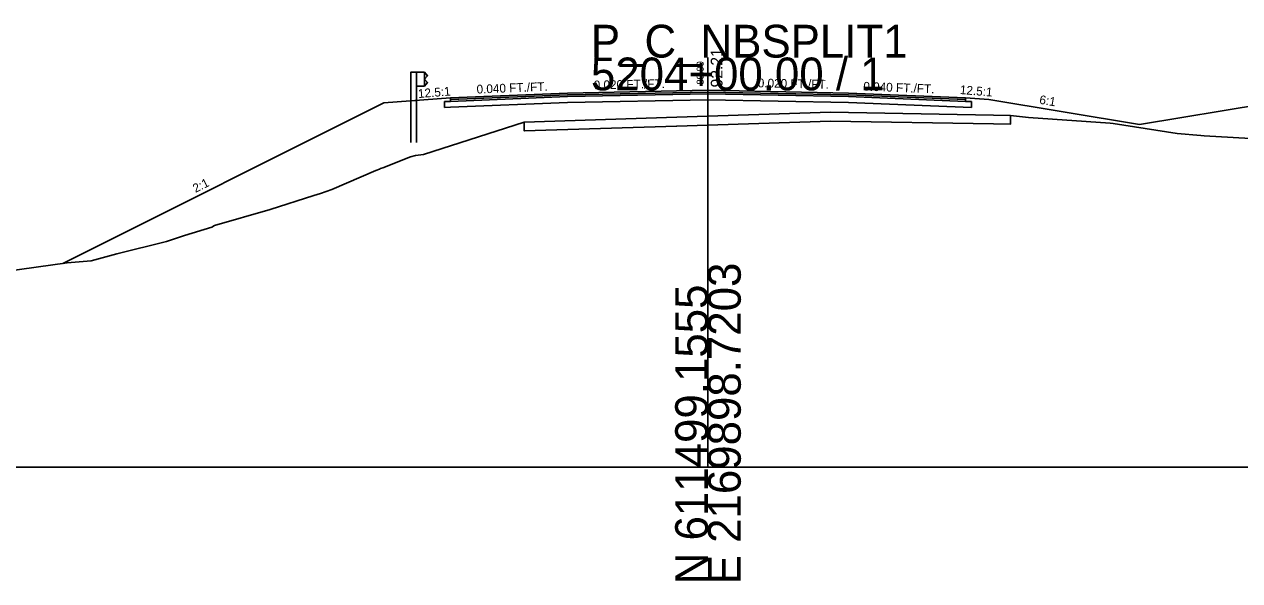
# Model space of a CAD drawing. Extents: x -26 to 1303, y -3010 to 12038.
# Drawn here: x 1091.6 to 1195.4, y 2990.3 to 3037.8 of the extents above; entities that cross this region are included whole.
import ezdxf

# ---------------------------------------------------------------- set-up
doc = ezdxf.new("R2010")
doc.units = 0
for name, color, linetype in [('RD_GPK_XS_Cell', 7, 'Continuous'), ('RD_PD_Final_TrvlWay', 7, 'Continuous'), ('RD_XS_Base', 7, 'Continuous'), ('RD_XS_ExGround', 7, 'Continuous'), ('RD_XS_ExPaveRet', 7, 'Continuous'), ('RD_XS_GR', 7, 'Continuous'), ('RD_XS_Greenside', 7, 'Continuous'), ('RD_XS_Pave', 7, 'Continuous'), ('RD_XS_PaveOvlay_CP', 7, 'Continuous'), ('RD_XS_TieSlope', 7, 'Continuous'), ('RD_XS_TX_Elev_EX', 7, 'Continuous'), ('RD_XS_TX_Elev_PR', 7, 'Continuous'), ('RD_XS_TX_ShdSlope', 7, 'Continuous'), ('RD_XS_TX_Slope', 7, 'Continuous')]:
    doc.layers.add(name, color=color, linetype=linetype)

msp = doc.modelspace()

# ---------------------------------------------------------------- linework, layer by layer
at = {"layer": 'RD_GPK_XS_Cell'}
for p, q in [((1150, 3000), (1150, 3035)), ((1000, 3000), (1150, 3000)), ((1150, 3000), (1300, 3000))]:
    msp.add_line(p, q, dxfattribs=at)
at = {"layer": 'RD_PD_Final_TrvlWay'}
for p, q in [((1125.11, 3031.34), (1124.61, 3031.3)), ((1124.61, 3031.3), (1124.61, 3027.74)), ((1125.11, 3027.74), (1125.11, 3031.34))]:
    msp.add_line(p, q, dxfattribs=at)
at = {"layer": 'RD_XS_Base'}
for p, q in [((1138, 3031.66), (1128, 3031.26)), ((1150, 3031.9), (1138, 3031.66)), ((1138, 3031.66), (1138, 3031.66)), ((1150, 3031.9), (1150, 3032.05)), ((1150, 3032.05), (1150, 3032.05)), ((1150, 3032.05), (1150, 3032.05)), ((1150, 3032.05), (1150, 3031.4)), ((1150, 3031.4), (1150, 3031.9)), ((1150, 3031.9), (1150, 3031.9)), ((1150, 3031.9), (1150, 3031.9)), ((1150, 3031.9), (1150, 3031.9)), ((1162, 3031.66), (1150, 3031.9)), ((1172, 3031.26), (1162, 3031.66)), ((1164, 3031.58), (1164, 3031.58)), ((1128, 3031.26), (1127.5, 3031.24)), ((1127.5, 3031.24), (1127.5, 3031.24)), ((1127.5, 3031.24), (1127.5, 3030.74)), ((1127.5, 3030.74), (1128, 3030.76)), ((1128, 3031.26), (1128, 3031.26)), ((1128, 3030.76), (1138, 3031.16)), ((1128, 3030.76), (1128, 3030.76)), ((1138, 3031.16), (1150, 3031.4)), ((1138, 3031.16), (1138, 3031.16)), ((1150, 3031.4), (1150, 3031.4)), ((1150, 3031.4), (1150, 3031.4)), ((1150, 3031.4), (1162, 3031.16)), ((1162, 3031.16), (1172.5, 3030.74)), ((1164, 3031.08), (1164, 3031.08)), ((1172.5, 3031.24), (1172, 3031.26)), ((1172, 3031.26), (1172, 3031.26)), ((1172.5, 3030.74), (1172.5, 3031.24)), ((1172.5, 3031.24), (1172.5, 3031.24))]:
    msp.add_line(p, q, dxfattribs=at)
at = {"layer": 'RD_XS_ExGround'}
msp.add_lwpolyline([(1089.97, 3016.73), (1095.27, 3017.46), (1097.31, 3017.63), (1099.51, 3018.24), (1103.76, 3019.29), (1105.29, 3019.79), (1107.63, 3020.5), (1107.84, 3020.64), (1112.59, 3022.03), (1116.34, 3023.21), (1116.91, 3023.39), (1117.86, 3023.73), (1121.64, 3025.34), (1121.93, 3025.47), (1122.03, 3025.51), (1122.22, 3025.57), (1124.6, 3026.51), (1125.01, 3026.62), (1125.7, 3026.71), (1134.31, 3029.49), (1147.33, 3029.9), (1160.48, 3030.33), (1174.38, 3030.08), (1175.84, 3030.05), (1177.37, 3029.89), (1184.35, 3029.4), (1184.62, 3029.36), (1190.07, 3028.5), (1192.11, 3028.34), (1192.38, 3028.32), (1208.74, 3027.37)], dxfattribs=at)
at = {"layer": 'RD_XS_ExPaveRet'}
for p, q in [((1147.33, 3029.9), (1134.31, 3029.49)), ((1175.84, 3030.05), (1174.38, 3030.08))]:
    msp.add_line(p, q, dxfattribs=at)
for points in [[(1174.38, 3030.08), (1160.48, 3030.33), (1160.48, 3030.33), (1147.33, 3029.9), (1147.33, 3029.9), (1134.31, 3029.49), (1134.31, 3029.49), (1134.31, 3028.74), (1134.31, 3028.74), (1134.31, 3028.74), (1147.33, 3029.15), (1147.33, 3029.15), (1160.48, 3029.58), (1160.48, 3029.58), (1174.38, 3029.33), (1174.38, 3029.33), (1175.84, 3029.3), (1175.84, 3030.05), (1175.84, 3030.05), (1174.38, 3030.08), (1174.38, 3030.08)], [(1134.31, 3029.49), (1134.31, 3028.74), (1147.33, 3029.15), (1160.48, 3029.58), (1174.38, 3029.33), (1175.84, 3029.3), (1175.84, 3030.05)], [(1174.38, 3030.08), (1160.48, 3030.33), (1147.33, 3029.9)]]:
    msp.add_lwpolyline(points, dxfattribs=at)
at = {"layer": 'RD_XS_GR'}
for points in [[(1125.11, 3033.74), (1125.11, 3031.34), (1124.61, 3031.3), (1124.61, 3033.74), (1124.86, 3033.74), (1125.11, 3033.74)], [(1125.78, 3033.74), (1125.78, 3032.57), (1125.11, 3032.57), (1125.11, 3033.74), (1125.78, 3033.74)], [(1125.78, 3033.74), (1125.78, 3033.74), (1125.78, 3033.74), (1125.78, 3032.57), (1126.05, 3032.86), (1126.05, 3032.86), (1125.78, 3033.15), (1125.78, 3033.15), (1126.05, 3033.45), (1126.05, 3033.45), (1125.78, 3033.74)]]:
    msp.add_lwpolyline(points, dxfattribs=at)
at = {"layer": 'RD_XS_Greenside'}
for p, q in [((1122.3, 3031.12), (1094.89, 3017.41)), ((1174, 3031.41), (1186.85, 3029.27)), ((1197.53, 3031.05), (1186.85, 3029.27))]:
    msp.add_line(p, q, dxfattribs=at)
at = {"layer": 'RD_XS_Pave'}
for p, q in [((1138, 3031.97), (1128, 3031.57)), ((1138, 3031.81), (1128, 3031.41)), ((1128, 3031.41), (1138, 3031.81)), ((1128, 3031.26), (1138, 3031.66)), ((1128, 3031.57), (1128, 3031.57)), ((1128, 3031.57), (1128, 3031.41)), ((1150, 3032.21), (1138, 3031.97)), ((1150, 3032.05), (1138, 3031.81)), ((1138, 3031.81), (1150, 3032.05)), ((1138, 3031.97), (1138, 3031.97)), ((1138, 3031.66), (1150, 3031.9)), ((1138, 3031.81), (1138, 3031.81)), ((1138, 3031.81), (1138, 3031.81)), ((1138, 3031.66), (1138, 3031.66)), ((1162, 3031.97), (1150, 3032.21)), ((1150, 3032.21), (1150, 3032.21)), ((1150, 3032.21), (1150, 3032.21)), ((1150, 3031.9), (1150, 3032.05)), ((1150, 3032.05), (1150, 3032.05)), ((1150, 3032.05), (1150, 3032.05)), ((1150, 3032.05), (1150, 3032.05)), ((1150, 3032.05), (1150, 3032.05)), ((1150, 3032.05), (1162, 3031.81)), ((1162, 3031.81), (1150, 3032.05)), ((1150, 3032.05), (1150, 3032.05)), ((1150, 3032.05), (1150, 3032.05)), ((1150, 3032.05), (1150, 3031.9)), ((1150, 3031.9), (1150, 3031.9)), ((1150, 3031.9), (1150, 3031.9)), ((1150, 3031.9), (1162, 3031.66)), ((1172, 3031.57), (1162, 3031.97)), ((1162, 3031.81), (1172, 3031.41)), ((1172, 3031.41), (1162, 3031.81)), ((1162, 3031.66), (1172, 3031.26)), ((1164, 3031.89), (1164, 3031.89)), ((1164, 3031.73), (1164, 3031.73)), ((1164, 3031.73), (1164, 3031.73)), ((1164, 3031.58), (1164, 3031.58)), ((1172, 3031.41), (1172, 3031.57)), ((1172, 3031.57), (1172, 3031.57)), ((1128, 3031.41), (1128, 3031.41)), ((1128, 3031.41), (1128, 3031.26)), ((1172, 3031.26), (1172, 3031.41)), ((1172, 3031.41), (1172, 3031.41))]:
    msp.add_line(p, q, dxfattribs=at)
at = {"layer": 'RD_XS_PaveOvlay_CP'}
for p, q in [((1128, 3031.57), (1138, 3031.97)), ((1138, 3031.97), (1150, 3032.21)), ((1150, 3032.21), (1162, 3031.97)), ((1162, 3031.97), (1172, 3031.57))]:
    msp.add_line(p, q, dxfattribs=at)
at = {"layer": 'RD_XS_TieSlope'}
for p, q in [((1128, 3031.57), (1122.3, 3031.12)), ((1172, 3031.57), (1174, 3031.41))]:
    msp.add_line(p, q, dxfattribs=at)

# ---------------------------------------------------------------- texts
at = {"layer": 'RD_GPK_XS_Cell'}
for s, p in [('P_C_NBSPLIT1', (1140, 3035)), ('5204+00.00 / 1', (1140, 3032.2))]:
    msp.add_text(s, height=2.8, dxfattribs=at).set_placement(p)
for s, p in [('E 2169898.7203', (1152.8, 2990)), ('N 611499.1555', (1150, 2990))]:
    msp.add_text(s, height=2.8, rotation=90, dxfattribs=at).set_placement(p)
at = {"layer": 'RD_XS_TX_Elev_EX'}
msp.add_text('89.99', height=0.6, rotation=90, dxfattribs=at).set_placement((1149.64, 3032.69))
at = {"layer": 'RD_XS_TX_Elev_PR'}
msp.add_text('92.21', height=1, rotation=90, dxfattribs=at).set_placement((1151.24, 3032.45))
at = {"layer": 'RD_XS_TX_ShdSlope'}
for rotation, p in [(355.4261, (1171.5, 3031.89)), (4.5739, (1125.26, 3031.54))]:
    msp.add_text('12.5:1', height=0.75, rotation=rotation, dxfattribs=at).set_placement(p)
at = {"layer": 'RD_XS_TX_Slope'}
for s, rotation, p in [('0.040 FT./FT.', 2.2906, (1130.25, 3031.92)), ('0.020 FT./FT.', 1.1458, (1140.25, 3032.28)), ('0.020 FT./FT.', 358.8542, (1154.25, 3032.46)), ('0.040 FT./FT.', 357.7094, (1163.26, 3032.18)), ('6:1', 350.5377, (1178.27, 3031.06)), ('2:1', 26.5651, (1106.22, 3023.43))]:
    msp.add_text(s, height=0.75, rotation=rotation, dxfattribs=at).set_placement(p)

doc.saveas('drawing.dxf')
